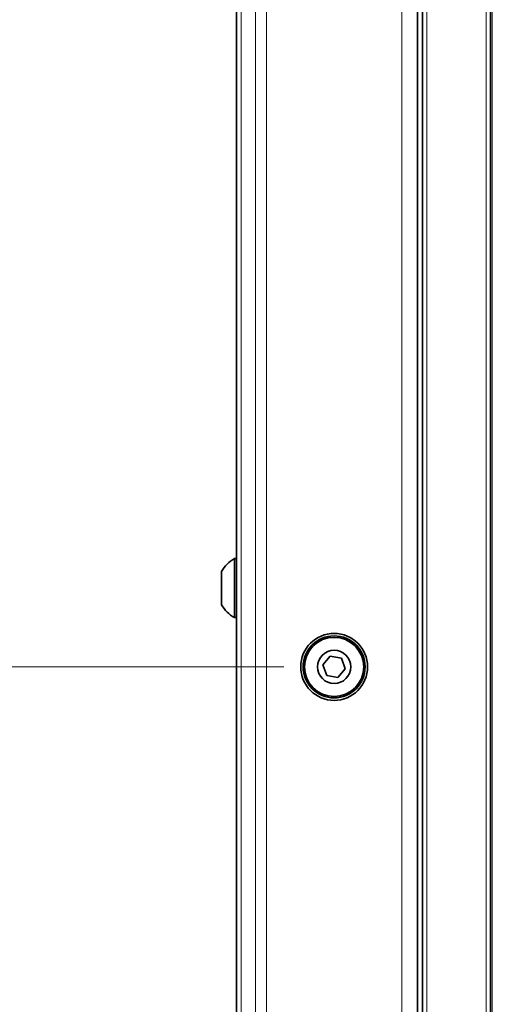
# Model space of a CAD drawing. Header units: millimetres. Extents: x 0 to 1118, y 0 to 864.
# Tile 298 of 339: x 931 to 946, y 474 to 505. Entities that reach past the tile are written whole.
import ezdxf

# ---------------------------------------------------------------- set-up
doc = ezdxf.new("R2010")
doc.units = ezdxf.units.MM
doc.styles.add('SLDTEXTSTYLE0', font='TXT', dxfattribs={"width": 0.605})
doc.dimstyles.new('SLDDIMSTYLE0', dxfattribs={"dimtxt": 3.175, "dimasz": 4.572, "dimexe": 0, "dimexo": 0.0625, "dimgap": 0.79375, "dimtad": 0, "dimtih": 1, "dimtoh": 1, "dimdec": 1, "dimlfac": 4, "dimrnd": 1e-09, "dimzin": 12, "dimdsep": 46, "dimtxsty": 'SLDTEXTSTYLE0', "dimsah": 1, "dimcen": 0.09, "dimadec": 0, "dimazin": 3, "dimtfac": 1, "dimtofl": 0, "dimtmove": 0, "dimatfit": 3, "dimfxl": 1, "dimfrac": 2, "dimtolj": 1, "dimtzin": 12, "dimarcsym": 0})

# ---------------------------------------------------------------- blocks, each defined once
blk = doc.blocks.new('_D_23')
at = {"color": 7, "linetype": 'Continuous', "lineweight": 0}
for p, q in [((939.075, 484.376), (915.257, 484.376)), ((916.857, 484.376), (916.857, 472.353)), ((919.283, 471.625), (918.191, 471.625)), ((918.191, 471.625), (918.191, 466.753)), ((925.346, 471.625), (926.437, 471.625)), ((926.437, 471.625), (926.437, 466.753)), ((918.191, 466.753), (919.283, 466.753)), ((926.437, 466.753), (925.346, 466.753)), ((916.857, 454.001), (916.857, 466.025)), ((939.075, 454.001), (915.257, 454.001))]:
    blk.add_line(p, q, dxfattribs=at)
at = {"color": 7, "linetype": 'Continuous', "lineweight": 18}
for points in [[(916.857, 484.376), (916.095, 479.804), (917.619, 479.804)], [(916.857, 454.001), (917.619, 458.573), (916.095, 458.573)]]:
    blk.add_solid(points, dxfattribs=at)
at = {"color": 7, "linetype": 'Continuous', "lineweight": 18, "char_height": 3.175, "attachment_point": 1, "style": 'SLDTEXTSTYLE0'}
for s, insert in [('121.5', (906.186, 470.845)), ('4.8', (919.283, 470.845))]:
    blk.add_mtext(s, dxfattribs=dict(at, insert=insert))
blk = doc.blocks.new('_D_24')
at = {"color": 7, "linetype": 'Continuous', "lineweight": 0}
for p, q in [((933.855, 550.091), (932.764, 550.091)), ((932.764, 550.091), (932.764, 545.219)), ((939.919, 550.091), (941.01, 550.091)), ((941.01, 550.091), (941.01, 545.219)), ((920.032, 547.655), (916.857, 547.655)), ((916.857, 547.655), (916.857, 517.501)), ((932.764, 545.219), (933.855, 545.219)), ((941.01, 545.219), (939.919, 545.219)), ((939.075, 517.501), (915.257, 517.501)), ((916.857, 484.376), (916.857, 517.501)), ((939.075, 484.376), (915.257, 484.376))]:
    blk.add_line(p, q, dxfattribs=at)
at = {"color": 7, "linetype": 'Continuous', "lineweight": 18}
for points in [[(916.857, 517.501), (916.095, 512.929), (917.619, 512.929)], [(916.857, 484.376), (917.619, 488.948), (916.095, 488.948)]]:
    blk.add_solid(points, dxfattribs=at)
at = {"color": 7, "linetype": 'Continuous', "lineweight": 18, "char_height": 3.175, "attachment_point": 1, "style": 'SLDTEXTSTYLE0'}
for s, insert in [('132.5', (920.758, 549.311)), ('5.2', (933.855, 549.311))]:
    blk.add_mtext(s, dxfattribs=dict(at, insert=insert))

msp = doc.modelspace()

# ---------------------------------------------------------------- linework, layer by layer
at = {"color": 7, "linetype": 'Continuous', "lineweight": 35}
for p, q in [((943.4781, 445.9438), (943.4781, 525.559)), ((937.5728, 524.6264), (937.5728, 446.8764)), ((943.3228, 524.6264), (943.3228, 446.8764)), ((937.5728, 487.8139), (937.5078, 487.8139)), ((937.5078, 487.8139), (937.5078, 485.9389)), ((937.1028, 487.4042), (937.1028, 486.3487)), ((937.5078, 485.9389), (937.5728, 485.9389)), ((940.5534, 484.7161), (940.3202, 484.4407)), ((940.9085, 484.6518), (940.5534, 484.7161)), ((940.3202, 484.4407), (940.4421, 484.1011)), ((941.0304, 484.3121), (940.9085, 484.6518)), ((940.4421, 484.1011), (940.7971, 484.0368)), ((940.7971, 484.0368), (941.0304, 484.3121))]:
    msp.add_line(p, q, dxfattribs=at)
at = {"color": 7, "linetype": 'Continuous', "lineweight": 18}
for p, q in [((943.4956, 445.9511), (943.4956, 525.5518)), ((943.6206, 525.5518), (943.6206, 445.9511)), ((937.7192, 524.6264), (937.7192, 446.8764)), ((938.1763, 524.6264), (938.1763, 446.8764)), ((938.5299, 524.6264), (938.5299, 446.8764)), ((942.8228, 524.6264), (942.8228, 446.8764)), ((945.4992, 450.5903), (945.4992, 520.9126)), ((945.6242, 520.9126), (945.6242, 450.5903)), ((945.6469, 450.613), (945.6469, 520.8898)), ((945.6969, 520.8898), (945.6969, 450.613))]:
    msp.add_line(p, q, dxfattribs=at)
at = {"color": 7, "linetype": 'Continuous', "lineweight": 35}
for radius in [1.0625, 0.9837, 0.9375, 0.5278]:
    msp.add_circle((940.6753, 484.3764), radius, dxfattribs=at)
for radius, start, end in [(1.0813, 119.88215, 150.7838), (1.0812, 209.2162, 240.11785)]:
    msp.add_arc((938.0465, 486.8764), radius, start, end, dxfattribs=at)

# ---------------------------------------------------------------- dimensions: what is measured, and where the dimension line sits
at = {"color": 7, "linetype": 'Continuous', "lineweight": 18}
for base, p1, p2, picture, middle in [((916.8573, 517.5014), (940.6753, 484.3764), (940.6753, 517.5014), '_D_24', (916.8573, 547.655)), ((916.8573, 484.3764), (940.6753, 454.0014), (940.6753, 484.3764), '_D_23', (916.8573, 469.1889))]:
    dim = msp.add_linear_dim(base=base, p1=p1, p2=p2, angle=90, dimstyle='SLDDIMSTYLE0', dxfattribs=at)
    dim.commit()
    dim.dimension.update_dxf_attribs({"geometry": picture, "text_midpoint": middle, "dimtype": 160})

doc.saveas('drawing.dxf')
